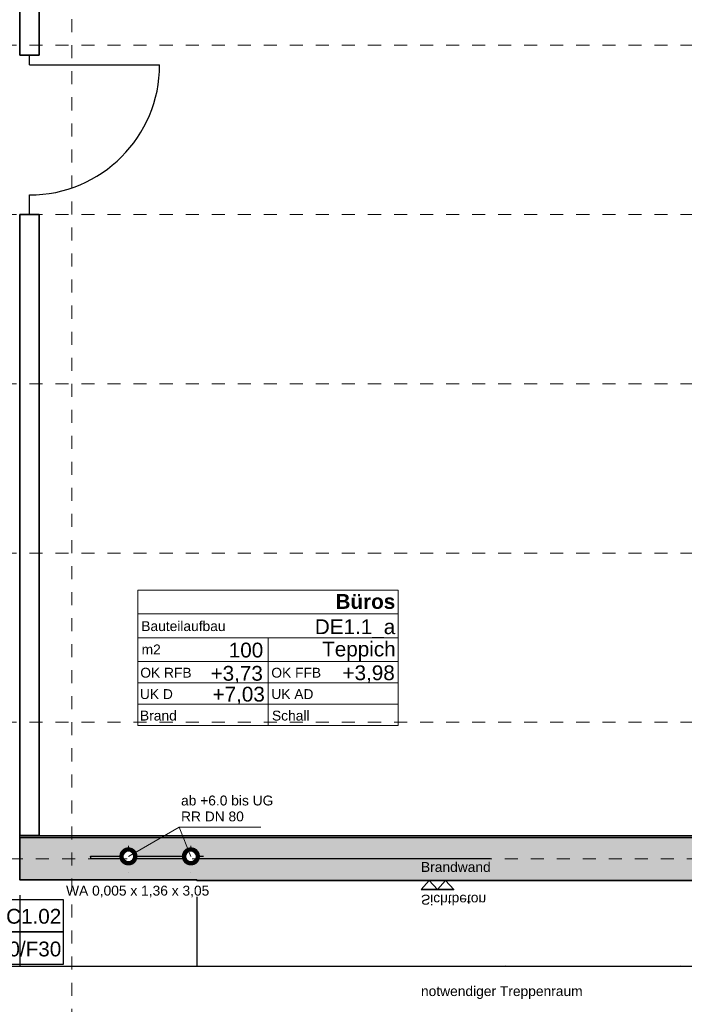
# Model space of a CAD drawing. Header units: metres. Extents: x -13 to 93, y -119 to 25.
# Tile 360 of 656: x 7.25 to 12.35, y -55.37 to -47.8. Entities that reach past the tile are written whole.
import ezdxf
from ezdxf.enums import TextEntityAlignment as Align

# ---------------------------------------------------------------- set-up
doc = ezdxf.new("R2010")
doc.units = ezdxf.units.M
doc.header["$LTSCALE"] = 0.00508
doc.header["$PDMODE"] = 1
doc.header["$PDSIZE"] = -2
doc.linetypes.add('STYLE_05', pattern=[0.19684, 0.069505, -0.127335])
doc.linetypes.add('STYLE_06', pattern=[1.0537, 0.590515, -0.19684, 0.069505, -0.19684])
doc.layers.get('0').update_dxf_attribs({"lineweight": 18})
for name, color, linetype, lineweight in [('3-0-0 DämmgSchraff', 7, 'Continuous', 18), ('3-4-0-1 IW Beton', 7, 'Continuous', 35), ('3-4-0-5 Trennwand', 7, 'Continuous', 35), ('3-4-4 ITüren', 7, 'Continuous', 25), ('3-4-5 IWBekleidungen', 7, 'Continuous', 25), ('3-6-3-2 Dachrinne', 7, 'Continuous', 18), ('4-1-0 AbwasWasserGas', 7, 'Continuous', 18), ('Bemaßung', 7, 'Continuous', 18), ('Bemaßung-Höhenkoten', 7, 'Continuous', 18), ('Keine', 7, 'Continuous', 18), ('Plan-Achse', 1, 'STYLE_06', 18), ('Plan-Achsen-Fassade', 1, 'STYLE_06', 18), ('Plan-Raumstempel', 7, 'Continuous', 13), ('Plan-Text-Hinweis', 7, 'Continuous', 13)]:
    doc.layers.add(name, color=color, linetype=linetype, lineweight=lineweight)
doc.layers.get('0').freeze()
doc.styles.add('Arial', font='ARIAL.TTF')
doc.styles.add('Arial (bold)', font='ARIALBD.TTF')
doc.dimstyles.new('MTZ_200', dxfattribs={"dimtxt": 0.075762, "dimasz": 0.000706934, "dimexe": 0.001, "dimexo": 0.003, "dimgap": 0.0001, "dimtad": 1, "dimdec": 4, "dimzin": 11, "dimtxsty": 'Arial', "dimblk": 'VW_SLASH', "dimcen": 0, "dimdle": 0.001, "dimazin": 0, "dimtfac": 1, "dimtdec": 4, "dimtix": 1, "dimtmove": 0, "dimatfit": 0, "dimldrblk": 'VW_FILLEDARROW', "dimfxl": 0, "dimfrac": 2, "dimtolj": 1, "dimtzin": 11, "dimarcsym": 0})
pattern_1 = [(45, (0, 0), (0.0003175, -0.0003175), [])]
pattern_2 = [(-45, (0, 0), (0.0003175, 0.0003175), [])]

# ---------------------------------------------------------------- blocks, each defined once
blk = doc.blocks.new('TÜR_1.00 in 1.30 Feld')
at = {"layer": '3-4-4 ITüren', "linetype": 'Continuous', "lineweight": 5}
for p in [(0, 0), (1.225, 0)]:
    blk.add_point(p, dxfattribs=at)
blk.add_wipeout([(0.075, 1), (0.1241, 0.9988), (0.173, 0.9952), (0.2217, 0.9892), (0.2701, 0.9808), (0.318, 0.97), (0.3653, 0.9569), (0.4119, 0.9415), (0.4577, 0.9239), (0.5026, 0.904), (0.5464, 0.8819), (0.5891, 0.8577), (0.6306, 0.8315), (0.6707, 0.8032), (0.7094, 0.773), (0.7466, 0.741), (0.7821, 0.7071), (0.816, 0.6716), (0.848, 0.6344), (0.8782, 0.5957), (0.9065, 0.5556), (0.9327, 0.5141), (0.9569, 0.4714), (0.979, 0.4276), (0.9989, 0.3827), (1.0165, 0.3369), (1.0319, 0.2903), (1.045, 0.243), (1.0558, 0.1951), (1.0642, 0.1467), (1.0702, 0.098), (1.0738, 0.0491), (1.075, 0), (0.075, 0)]).dxf.layer = '3-4-4 ITüren'
at = {"layer": '3-4-4 ITüren'}
for p, q in [((0.075, 0), (0.075, 1)), ((0.075, 0), (0, 0)), ((1.225, 0), (1.075, 0))]:
    blk.add_line(p, q, dxfattribs=at)
blk.add_arc((0.075, 0), 1, 0, 90, dxfattribs=at)
blk = doc.blocks.new('*U465')
at = {"layer": 'Plan-Text-Hinweis', "insert": (-0.0635, 0.1857), "char_height": 0.075762, "attachment_point": 1, "line_spacing_factor": 0.970546, "style": 'Arial'}
blk.add_mtext('{\\C7;\\lSichtbeton}', dxfattribs=at)
at = {"color": 7, "linetype": 'Continuous', "lineweight": 35}
blk.add_wipeout([(0.0625, 0.07), (0.125, 0), (0.1875, 0.07)], dxfattribs=at).dxf.layer = 'Bemaßung-Höhenkoten'
at = {"layer": 'Bemaßung-Höhenkoten', "color": 7, "linetype": 'Continuous', "lineweight": 35}
blk.add_lwpolyline([(0.0625, 0.07), (0.125, 0), (0.1875, 0.07)], close=True, dxfattribs=at)
at = {"color": 7, "linetype": 'Continuous', "lineweight": 35}
blk.add_wipeout([(-0.0625, 0.07), (0, 0), (0.0625, 0.07)], dxfattribs=at).dxf.layer = 'Bemaßung-Höhenkoten'
at = {"layer": 'Bemaßung-Höhenkoten', "color": 7, "linetype": 'Continuous', "lineweight": 35}
blk.add_lwpolyline([(-0.0625, 0.07), (0, 0), (0.0625, 0.07)], close=True, dxfattribs=at)
blk = doc.blocks.new('Sichtbeton')
at = {"layer": 'Keine', "color": 7}
blk.add_blockref('*U465', (0, 0), dxfattribs=at)
blk = doc.blocks.new('S_Raumstempel')
at = {"layer": 'Plan-Raumstempel'}
blk.add_line((0.0001, -0.5113), (0.0001, 0.1642), dxfattribs=at)
for points in [[(-0.9999, 0.5293), (1.0001, 0.5293), (1.0001, 0.3467), (-0.9999, 0.3467)], [(-0.9999, 0.3467), (1.0001, 0.3467), (1.0001, 0.1642), (-0.9999, 0.1642)], [(-0.9999, 0.1642), (1.0001, 0.1642), (1.0001, -0.0184), (-0.9999, -0.0184)], [(-0.9999, -0.0184), (1.0001, -0.0184), (1.0001, -0.1827), (-0.9999, -0.1827)], [(-0.9999, -0.1827), (1.0001, -0.1827), (1.0001, -0.347), (-0.9999, -0.347)], [(-0.9999, -0.347), (1.0001, -0.347), (1.0001, -0.5113), (-0.9999, -0.5113)]]:
    blk.add_lwpolyline(points, close=True, dxfattribs=at)
at = {"layer": 'Plan-Raumstempel', "attachment_point": 1, "style": 'Arial'}
for s, insert, char_height, line_spacing_factor in [('{\\C7;\\l }', (-0.5942, 0.4083), 0.11364, 0.966806), ('{\\C7;\\lBauteilaufbau}', (-0.9733, 0.2911), 0.075762, 0.970546), ('{\\C7;\\l m2}', (-1.0001, 0.1119), 0.075762, 0.970546), ('{\\C7;\\lOK RFB}', (-0.981, -0.0667), 0.075762, 0.970546), ('{\\C7;\\lOK FFB}', (0.0255, -0.0667), 0.075762, 0.970546), ('{\\C7;\\lUK D}', (-0.9836, -0.231), 0.075762, 0.970546), ('{\\C7;\\lUK AD}', (0.0255, -0.231), 0.075762, 0.970546), ('{\\C7;\\lBrand}', (-0.983, -0.3961), 0.075762, 0.970546), ('{\\C7;\\lSchall}', (0.0305, -0.3961), 0.075762, 0.970546)]:
    blk.add_mtext(s, dxfattribs=dict(at, insert=insert, char_height=char_height, line_spacing_factor=line_spacing_factor))
at = {"layer": 'Plan-Raumstempel', "style": 'Arial (bold)'}
blk.add_attdef('Raumnummer', text='', height=0.1136, dxfattribs=at).set_placement((-0.9792, 0.4952), align=Align.TOP_LEFT)
at = {"layer": 'Plan-Raumstempel'}
for tag, style, p in [('Raumbezeichnung', 'Arial (bold)', (0.9771, 0.4993)), ('Bauteilaufbau', 'Arial', (0.9771, 0.3054)), ('m2', 'Arial', (-0.0368, 0.1262)), ('Belag', 'Arial', (0.9804, 0.1342)), ('OK_RFB', 'Arial', (-0.0397, -0.0524)), ('OK_FFB', 'Arial', (0.9735, -0.0483)), ('UK_RD', 'Arial', (-0.0245, -0.2126)), ('UK_FD', 'Arial', (0.9709, -0.2126)), ('Brand', 'Arial', (-0.0285, -0.3746)), ('Schall', 'Arial', (0.9709, -0.3767))]:
    blk.add_attdef(tag, text='', height=0.1136, dxfattribs=dict(at, style=style)).set_placement(p, align=Align.TOP_RIGHT)
blk = doc.blocks.new('VW_SLASH')
at = {"color": 0, "linetype": 'ByBlock', "lineweight": -2}
blk.add_line((0, 0), (-1, 0), dxfattribs=at)
at = {"color": 0, "linetype": 'ByBlock', "lineweight": 20}
blk.add_line((0, 0), (0, 0), dxfattribs=at)
blk = doc.blocks.new('*D1172')
at = {"layer": 'Bemaßung', "color": 0, "lineweight": -2}
for p, q in [((0.23, -54.373), (0.23, -55.0761)), ((5.75, -54.6581), (5.75, -55.0761)), ((0.2293, -55.0751), (0.2286, -55.0751)), ((0.23, -55.0751), (5.75, -55.0751)), ((5.7507, -55.0751), (5.7514, -55.0751))]:
    blk.add_line(p, q, dxfattribs=at)
at = {"layer": 'Defpoints', "color": 0, "lineweight": 0}
for p in [(0.23, -54.37), (5.75, -54.6551), (5.75, -55.0751)]:
    blk.add_point(p, dxfattribs=at)
at = {"layer": 'Bemaßung', "color": 0, "lineweight": -2, "xscale": 0.00070693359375, "yscale": 0.00070693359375, "zscale": 0.00070693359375}
blk.add_blockref('VW_SLASH', (0.23, -55.0751), dxfattribs=at)
at = {"layer": 'Bemaßung', "color": 0, "lineweight": -2, "xscale": 0.00070693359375, "yscale": 0.00070693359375, "zscale": 0.00070693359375, "rotation": 180}
blk.add_blockref('VW_SLASH', (5.75, -55.0751), dxfattribs=at)
at = {"layer": 'Bemaßung', "color": 0, "insert": (12.32, -55.0651), "char_height": 0.00227, "attachment_point": 5, "style": 'Arial'}
blk.add_mtext('\\A1;276m', dxfattribs=at)
blk = doc.blocks.new('VW_FILLEDARROW')
at = {"color": 0, "lineweight": -2}
blk.add_solid([(0, 0), (0, 0), (0, 0)], dxfattribs=at)
blk = doc.blocks.new('*D1189')
at = {"layer": 'Bemaßung', "color": 0, "lineweight": -2}
for p, q in [((7.25, -54.5281), (7.25, -55.0761)), ((5.75, -54.6581), (5.75, -55.0761)), ((5.7507, -55.0751), (6.6171, -55.0751)), ((7.2493, -55.0751), (6.6429, -55.0751))]:
    blk.add_line(p, q, dxfattribs=at)
at = {"layer": 'Defpoints', "color": 0, "lineweight": 0}
for p in [(7.25, -54.5251), (5.75, -54.6551), (5.75, -55.0751)]:
    blk.add_point(p, dxfattribs=at)
at = {"layer": 'Bemaßung', "color": 0, "lineweight": -2, "xscale": 0.00070693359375, "yscale": 0.00070693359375, "zscale": 0.00070693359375, "rotation": 180}
blk.add_blockref('VW_SLASH', (5.75, -55.0751), dxfattribs=at)
at = {"layer": 'Bemaßung', "color": 0, "lineweight": -2, "xscale": 0.00070693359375, "yscale": 0.00070693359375, "zscale": 0.00070693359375}
blk.add_blockref('VW_SLASH', (7.25, -55.0751), dxfattribs=at)
at = {"layer": 'Bemaßung', "color": 0, "insert": (6.63, -55.0651), "char_height": 0.00227, "attachment_point": 5, "style": 'Arial'}
blk.add_mtext('\\A1;75m', dxfattribs=at)
blk = doc.blocks.new('*D1202')
at = {"layer": 'Bemaßung', "color": 0, "lineweight": -2}
for p, q in [((7.25, -54.5413), (7.25, -55.0761)), ((8.61, -54.5413), (8.61, -55.0761)), ((8.6093, -55.0751), (7.2507, -55.0751))]:
    blk.add_line(p, q, dxfattribs=at)
at = {"layer": 'Defpoints', "color": 0, "lineweight": 0}
for p in [(7.25, -54.5383), (8.61, -54.5383), (7.25, -55.0751)]:
    blk.add_point(p, dxfattribs=at)
at = {"layer": 'Bemaßung', "color": 0, "lineweight": -2, "xscale": 0.00070693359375, "yscale": 0.00070693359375, "zscale": 0.00070693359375, "rotation": 180}
blk.add_blockref('VW_SLASH', (7.25, -55.0751), dxfattribs=at)
at = {"layer": 'Bemaßung', "color": 0, "lineweight": -2, "xscale": 0.00070693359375, "yscale": 0.00070693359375, "zscale": 0.00070693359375}
blk.add_blockref('VW_SLASH', (8.61, -55.0751), dxfattribs=at)
at = {"layer": 'Bemaßung', "color": 0, "insert": (7.93, -55.0689), "char_height": 0.00227, "attachment_point": 5, "style": 'Arial'}
blk.add_mtext('\\A1;68m', dxfattribs=at)
blk = doc.blocks.new('S_Türnr')
at = {"layer": 'Plan-Text-Hinweis', "color": 7, "linetype": 'Continuous', "lineweight": 25}
for points in [[(-0.4, 0.25), (0.4, 0.25), (0.4, 0), (-0.4, 0)], [(-0.4, 0), (0.4, 0), (0.4, -0.25), (-0.4, -0.25)]]:
    blk.add_lwpolyline(points, close=True, dxfattribs=at)
at = {"layer": 'Keine', "color": 0, "flags": 1}
blk.add_attdef('Plannummer', (-0.4, -0.4546), '', height=0.1136, dxfattribs=at)
at = {"layer": 'Plan-Raumstempel', "color": 7, "style": 'Arial'}
for tag, p in [('Türnummer', (0.3857, 0.1768)), ('Brand', (0.3857, -0.0745))]:
    blk.add_attdef(tag, text='', height=0.1136, dxfattribs=at).set_placement(p, align=Align.TOP_RIGHT)
blk = doc.blocks.new('*D1285')
at = {"layer": 'Bemaßung', "color": 0, "lineweight": -2}
for p, q in [((8.61, -55.0721), (8.61, -55.0741)), ((13.3443, -55.0751), (8.6107, -55.0751)), ((13.345, -55.0721), (13.345, -55.0741))]:
    blk.add_line(p, q, dxfattribs=at)
at = {"layer": 'Defpoints', "color": 0, "lineweight": 0}
for p in [(8.61, -55.0751), (8.61, -55.0751), (13.345, -55.0751)]:
    blk.add_point(p, dxfattribs=at)
at = {"layer": 'Bemaßung', "color": 0, "lineweight": -2, "xscale": 0.00070693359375, "yscale": 0.00070693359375, "zscale": 0.00070693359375, "rotation": 180}
blk.add_blockref('VW_SLASH', (8.61, -55.0751), dxfattribs=at)
at = {"layer": 'Bemaßung', "color": 0, "lineweight": -2, "xscale": 0.00070693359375, "yscale": 0.00070693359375, "zscale": 0.00070693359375}
blk.add_blockref('VW_SLASH', (13.345, -55.0751), dxfattribs=at)
at = {"layer": 'Bemaßung', "color": 0, "insert": (10.9775, -55.0687), "char_height": 0.002273, "attachment_point": 5, "style": 'Arial'}
blk.add_mtext('\\A1;236,75m', dxfattribs=at)
blk = doc.blocks.new('*D1303')
at = {"layer": 'Bemaßung', "color": 0, "lineweight": -2}
for p, q in [((8.662, -54.23), (7.794, -54.23)), ((10.867, -54.25), (7.794, -54.25)), ((7.795, -54.2293), (7.795, -54.2286)), ((7.795, -54.23), (7.795, -54.25)), ((7.795, -54.2507), (7.795, -54.2514))]:
    blk.add_line(p, q, dxfattribs=at)
at = {"layer": 'Defpoints', "color": 0, "lineweight": 0}
for p in [(7.795, -54.25), (8.665, -54.23), (10.87, -54.25)]:
    blk.add_point(p, dxfattribs=at)
at = {"layer": 'Bemaßung', "color": 0, "lineweight": -2, "xscale": 0.00070693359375, "yscale": 0.00070693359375, "zscale": 0.00070693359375}
for p, rotation in [((7.795, -54.23), 270), ((7.795, -54.25), 90)]:
    blk.add_blockref('VW_SLASH', p, dxfattribs=dict(at, rotation=rotation))
at = {"layer": 'Bemaßung', "color": 0, "insert": (7.79, -54.25), "char_height": 0.00253, "attachment_point": 5, "rotation": 90, "style": 'Arial'}
blk.add_mtext('\\A1;1m', dxfattribs=at)

msp = doc.modelspace()

# ---------------------------------------------------------------- hatches: boundary and pattern name
at = {"layer": '3-4-0-1 IW Beton', "linetype": 'Continuous', "lineweight": 0}
msp.add_hatch(color=255, dxfattribs=at).paths.add_polyline_path([(13.34496218, -54.34500793), (13.5150206, -54.34499129), (13.5149794, -54.08498336), (7.25, -54.085), (7.25, -54.41), (8.61, -54.41), (8.61, -54.415), (13.34500338, -54.415)])
at = {"layer": '3-4-0-1 IW Beton', "linetype": 'Continuous', "lineweight": 13}
h = msp.add_hatch(dxfattribs=at)
h.set_pattern_fill('STAHLBETON_1_50', style=0, pattern_type=2)
h.set_pattern_definition([(45, (0, 0), (0.0032, 0), []), (45, (0.0016, 0), (0.0032, 0), [0.0012, -0.0012])])
h.paths.add_polyline_path([(13.34496218, -54.34500793), (13.5150206, -54.34499129), (13.5149794, -54.08498336), (7.25, -54.085), (7.25, -54.41), (8.61, -54.41), (8.61, -54.415), (13.34500338, -54.415)])

# ---------------------------------------------------------------- linework, layer by layer
at = {"layer": '3-4-0-1 IW Beton'}
msp.add_lwpolyline([(13.34496218, -54.34500793), (13.5150206, -54.34499129), (13.5149794, -54.08498336), (7.25, -54.085), (7.25, -54.41), (8.61, -54.41), (8.61, -54.415), (13.34500338, -54.415)], close=True, dxfattribs=at)
at = {"layer": '3-4-0-5 Trennwand'}
for p, q in [((7.25, -46.9), (7.25, -48.075)), ((7.4, -46.9), (7.4, -48.075)), ((7.25, -48.075), (7.4, -48.075)), ((7.25, -49.3), (7.25, -54.07)), ((7.25, -49.3), (7.4, -49.3)), ((7.4, -49.3), (7.4, -54.07)), ((7.25, -54.07), (7.4, -54.07))]:
    msp.add_line(p, q, dxfattribs=at)
at = {"layer": '3-4-5 IWBekleidungen', "color": 7, "linetype": 'Continuous'}
msp.add_lwpolyline([(7.25, -54.07), (13.475, -54.07), (13.475, -54.085), (7.25, -54.085)], close=True, dxfattribs=at)
at = {"layer": 'Plan-Achsen-Fassade', "color": 9}
for p, q in [((-0.475, -48), (13.475, -48)), ((-0.475, -49.3), (13.475, -49.3)), ((-0.475, -50.6), (13.475, -50.6)), ((-0.475, -51.9), (13.475, -51.9)), ((-0.475, -53.2), (13.475, -53.2))]:
    msp.add_line(p, q, dxfattribs=at)
at = {"layer": 'Plan-Text-Hinweis', "color": 7, "linetype": 'Continuous'}
msp.add_line((8.475, -54.0048334), (9.10085469, -54.0048334), dxfattribs=at)

# ---------------------------------------------------------------- block references
at = {"layer": 'Plan-Raumstempel', "color": 7}
msp.add_blockref('S_Raumstempel', (9.15715798, -52.71461684), dxfattribs=at).add_auto_attribs({'Belag': 'Teppich', 'm2': '100', 'OK_RFB': '+3,73', 'OK_FFB': '+3,98', 'UK_RD': '+7,03', 'Raumbezeichnung': 'Büros', 'Bauteilaufbau': 'DE1.1_a'})
at = {"layer": 'Plan-Text-Hinweis', "color": 7}
msp.add_blockref('S_Türnr', (7.18349938, -54.81), dxfattribs=at).add_auto_attribs({'Türnummer': 'C1.02', 'Brand': 'T30/F30'})

# ---------------------------------------------------------------- texts
at = {"layer": 'Plan-Text-Hinweis', "color": 7, "char_height": 0.0757622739, "attachment_point": 1, "line_spacing_factor": 0.967741, "style": 'Arial'}
for s, insert in [('ab +6.0 bis UG \\PRR DN 80', (8.48922917, -53.76294661)), ('notwendiger Treppenraum', (10.33209156, -55.2269283))]:
    msp.add_mtext(s, dxfattribs=dict(at, insert=insert))
at = {"layer": 'Plan-Text-Hinweis', "char_height": 0.0757622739, "attachment_point": 1, "line_spacing_factor": 0.967741, "style": 'Arial'}
for s, insert in [('{\\C7;\\lBrandwand}', (10.33209156, -54.27342025)), ('{\\C7;\\l       }', (8.6, -55.34054606))]:
    msp.add_mtext(s, dxfattribs=dict(at, insert=insert))
at = {"layer": 'Plan-Text-Hinweis', "insert": (7.60604485, -54.45522497), "char_height": 0.0757622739, "width": 1.099608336, "attachment_point": 1, "line_spacing_factor": 0.967741, "style": 'Arial'}
msp.add_mtext('{\\C7;\\lWA 0,005 x 1,36 x 3,05}', dxfattribs=at)

# ---------------------------------------------------------------- dimensions: what is measured, and where the dimension line sits
at = {"layer": 'Bemaßung'}
dim = msp.add_linear_dim(base=(5.75, -55.0751004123), p1=(7.25, -54.5251004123), p2=(5.75, -54.6551004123), dimstyle='MTZ_200', override={"dimtxt": 0.002273, "dimgap": 0.01, "dimdec": 8, "dimlfac": 50, "dimpost": '<>m', "dimtxsty": 'Arial', "dimtmove": 2}, dxfattribs=at)
dim.commit()
dim.dimension.update_dxf_attribs({"geometry": '*D1189', "text_midpoint": (6.63, -55.0651004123), "dimtype": 160})
dim = msp.add_linear_dim(base=(7.25, -55.0751004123), p1=(8.61, -54.5383420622), p2=(7.25, -54.5383420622), dimstyle='MTZ_200', override={"dimtxt": 0.002273, "dimgap": 0.005, "dimdec": 8, "dimlfac": 50, "dimpost": '<>m', "dimtxsty": 'Arial', "dimtmove": 2}, dxfattribs=at)
dim.commit()
dim.dimension.update_dxf_attribs({"geometry": '*D1202', "text_midpoint": (7.93, -55.0689399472)})
at = {"layer": 'Bemaßung', "color": 7}
dim = msp.add_linear_dim(base=(8.61, -55.0751004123), p1=(13.345, -55.0751004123), p2=(8.61, -55.0751004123), dimstyle='MTZ_200', override={"dimtxt": 0.002273, "dimgap": 0.005, "dimdec": 8, "dimlfac": 50, "dimpost": '<>m', "dimtxsty": 'Arial', "dimtmove": 2}, dxfattribs=at)
dim.commit()
dim.dimension.update_dxf_attribs({"geometry": '*D1285', "text_midpoint": (10.9775, -55.0687345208)})

# ---------------------------------------------------------------- next in the draw order: block references
at = {"layer": '3-4-4 ITüren', "color": 7, "rotation": -90}
msp.add_blockref('TÜR_1.00 in 1.30 Feld', (7.325, -48.075), dxfattribs=at)
at = {"layer": 'Plan-Text-Hinweis', "color": 7, "xscale": -1, "rotation": 180}
msp.add_blockref('Sichtbeton', (10.39560858, -54.415), dxfattribs=at)

# ---------------------------------------------------------------- next in the draw order: wipeouts: each hides what was drawn before it
msp.add_wipeout([(8.13314815, -54.27366642), (8.1237041, -54.28222062), (8.11277267, -54.28876801), (8.10077396, -54.29305698), (8.08816906, -54.2949227), (8.07544238, -54.29429348), (8.06308299, -54.2911935), (8.05156586, -54.28574189), (8.04133358, -54.27814815), (8.03277938, -54.2687041), (8.02623199, -54.25777267), (8.02194302, -54.24577396), (8.0200773, -54.23316906), (8.02070652, -54.22044238), (8.0238065, -54.20808299), (8.02925811, -54.19656586), (8.03685185, -54.18633358), (8.0462959, -54.17777938), (8.05722733, -54.17123199), (8.06922604, -54.16694302), (8.08183094, -54.1650773), (8.09455762, -54.16570652), (8.10691701, -54.1688065), (8.11843414, -54.17425811), (8.12866642, -54.18185185), (8.13722062, -54.1912959), (8.14376801, -54.20222733), (8.14805698, -54.21422604), (8.1499227, -54.22683094), (8.14929348, -54.23955762), (8.1461935, -54.25191701), (8.14074189, -54.26343414)]).dxf.layer = '3-0-0 DämmgSchraff'

# ---------------------------------------------------------------- next in the draw order: hatches: boundary and pattern name
at = {"layer": '3-0-0 DämmgSchraff', "linetype": 'Continuous', "lineweight": 5}
h = msp.add_hatch(dxfattribs=at)
h.set_pattern_fill('D_MMUNG_1_50', style=0, pattern_type=2)
h.set_pattern_definition(pattern_1)
edge = h.paths.add_edge_path()
edge.add_arc((8.085, -54.23), 0.065, 0, 360, ccw=False)
at = {"layer": '3-0-0 DämmgSchraff', "linetype": 'Continuous', "lineweight": 13}
h = msp.add_hatch(dxfattribs=at)
h.set_pattern_fill('D_MMUNG_1_50-1', style=0, pattern_type=2)
h.set_pattern_definition(pattern_2)
edge = h.paths.add_edge_path()
edge.add_arc((8.085, -54.23), 0.065, 0, 360, ccw=False)

# ---------------------------------------------------------------- next in the draw order: linework, layer by layer
at = {"layer": '3-0-0 DämmgSchraff'}
msp.add_circle((8.085, -54.23), 0.065, dxfattribs=at)
at = {"layer": '3-6-3-2 Dachrinne', "color": 7, "linetype": 'STYLE_05'}
for p, q in [((8.085, -54.15), (8.085, -54.35)), ((7.985, -54.23), (8.185, -54.23))]:
    msp.add_line(p, q, dxfattribs=at)
at = {"layer": 'Plan-Achse'}
msp.add_line((7.65, -118.5), (7.65, 6.75), dxfattribs=at)

# ---------------------------------------------------------------- next in the draw order: dimensions: what is measured, and where the dimension line sits
at = {"layer": 'Bemaßung', "color": 7}
dim = msp.add_linear_dim(base=(7.795, -54.25), p1=(8.665, -54.23), p2=(10.87, -54.25), angle=90, dimstyle='MTZ_200', override={"dimtxt": 0.002525, "dimgap": 0.005, "dimdec": 8, "dimlfac": 50, "dimpost": '<>m', "dimtxsty": 'Arial', "dimtix": 0, "dimtmove": 2}, dxfattribs=at)
dim.commit()
dim.dimension.update_dxf_attribs({"geometry": '*D1303', "text_midpoint": (7.79, -54.25), "dimtype": 160})
at = {"layer": 'Bemaßung'}
dim = msp.add_linear_dim(base=(5.75, -55.0751004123), p1=(0.23, -54.37), p2=(5.75, -54.6551004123), dimstyle='MTZ_200', override={"dimtxt": 0.002273, "dimgap": 0.01, "dimdec": 8, "dimlfac": 50, "dimpost": '<>m', "dimtxsty": 'Arial', "dimtix": 0, "dimtmove": 2}, dxfattribs=at)
dim.commit()
dim.dimension.update_dxf_attribs({"geometry": '*D1172', "text_midpoint": (12.32, -55.0651004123), "dimtype": 160})

# ---------------------------------------------------------------- next in the draw order: wipeouts: each hides what was drawn before it
for points, layer in [([(8.61314815, -54.27366642), (8.6037041, -54.28222062), (8.59277267, -54.28876801), (8.58077396, -54.29305698), (8.56816906, -54.2949227), (8.55544238, -54.29429348), (8.54308299, -54.2911935), (8.53156586, -54.28574189), (8.52133358, -54.27814815), (8.51277938, -54.2687041), (8.50623199, -54.25777267), (8.50194302, -54.24577396), (8.5000773, -54.23316906), (8.50070652, -54.22044238), (8.5038065, -54.20808299), (8.50925811, -54.19656586), (8.51685185, -54.18633358), (8.5262959, -54.17777938), (8.53722733, -54.17123199), (8.54922604, -54.16694302), (8.56183094, -54.1650773), (8.57455762, -54.16570652), (8.58691701, -54.1688065), (8.59843414, -54.17425811), (8.60866642, -54.18185185), (8.61722062, -54.1912959), (8.62376801, -54.20222733), (8.62805698, -54.21422604), (8.6299227, -54.22683094), (8.62929348, -54.23955762), (8.6261935, -54.25191701), (8.62074189, -54.26343414)], '3-0-0 DämmgSchraff'), ([(8.11462963, -54.25687164), (8.10881791, -54.26213576), (8.10209088, -54.26616493), (8.09470705, -54.26880429), (8.08695019, -54.26995243), (8.07911839, -54.26956522), (8.07151261, -54.26765754), (8.06442514, -54.2643027), (8.05812836, -54.25962963), (8.05286424, -54.25381791), (8.04883507, -54.24709088), (8.04619571, -54.23970705), (8.04504757, -54.23195019), (8.04543478, -54.22411839), (8.04734246, -54.21651261), (8.0506973, -54.20942514), (8.05537037, -54.20312836), (8.06118209, -54.19786424), (8.06790912, -54.19383507), (8.07529295, -54.19119571), (8.08304981, -54.19004757), (8.09088161, -54.19043478), (8.09848739, -54.19234246), (8.10557486, -54.1956973), (8.11187164, -54.20037037), (8.11713576, -54.20618209), (8.12116493, -54.21290912), (8.12380429, -54.22029295), (8.12495243, -54.22804981), (8.12456522, -54.23588161), (8.12265754, -54.24348739), (8.1193027, -54.25057486)], '4-1-0 AbwasWasserGas')]:
    msp.add_wipeout(points).dxf.layer = layer

# ---------------------------------------------------------------- next in the draw order: hatches: boundary and pattern name
at = {"layer": '3-0-0 DämmgSchraff', "linetype": 'Continuous', "lineweight": 5}
h = msp.add_hatch(dxfattribs=at)
h.set_pattern_fill('D_MMUNG_1_50', style=0, pattern_type=2)
h.set_pattern_definition(pattern_1)
edge = h.paths.add_edge_path()
edge.add_arc((8.565, -54.23), 0.065, 0, 360, ccw=False)
at = {"layer": '3-0-0 DämmgSchraff', "linetype": 'Continuous', "lineweight": 13}
h = msp.add_hatch(dxfattribs=at)
h.set_pattern_fill('D_MMUNG_1_50-1', style=0, pattern_type=2)
h.set_pattern_definition(pattern_2)
edge = h.paths.add_edge_path()
edge.add_arc((8.565, -54.23), 0.065, 0, 360, ccw=False)

# ---------------------------------------------------------------- next in the draw order: linework, layer by layer
at = {"layer": '3-0-0 DämmgSchraff'}
msp.add_circle((8.565, -54.23), 0.065, dxfattribs=at)
at = {"layer": '3-6-3-2 Dachrinne', "color": 7, "linetype": 'STYLE_05'}
for p, q in [((8.565, -54.15), (8.565, -54.35)), ((8.465, -54.23), (8.665, -54.23))]:
    msp.add_line(p, q, dxfattribs=at)
at = {"layer": '4-1-0 AbwasWasserGas'}
msp.add_circle((8.085, -54.23), 0.04, dxfattribs=at)
at = {"layer": 'Plan-Text-Hinweis', "color": 7, "linetype": 'Continuous'}
msp.add_line((8.085, -54.23), (8.475, -54.0048334), dxfattribs=at)

# ---------------------------------------------------------------- next in the draw order: wipeouts: each hides what was drawn before it
msp.add_wipeout([(8.59462963, -54.25687164), (8.58881791, -54.26213576), (8.58209088, -54.26616493), (8.57470705, -54.26880429), (8.56695019, -54.26995243), (8.55911839, -54.26956522), (8.55151261, -54.26765754), (8.54442514, -54.2643027), (8.53812836, -54.25962963), (8.53286424, -54.25381791), (8.52883507, -54.24709088), (8.52619571, -54.23970705), (8.52504757, -54.23195019), (8.52543478, -54.22411839), (8.52734246, -54.21651261), (8.5306973, -54.20942514), (8.53537037, -54.20312836), (8.54118209, -54.19786424), (8.54790912, -54.19383507), (8.55529295, -54.19119571), (8.56304981, -54.19004757), (8.57088161, -54.19043478), (8.57848739, -54.19234246), (8.58557486, -54.1956973), (8.59187164, -54.20037037), (8.59713576, -54.20618209), (8.60116493, -54.21290912), (8.60380429, -54.22029295), (8.60495243, -54.22804981), (8.60456522, -54.23588161), (8.60265754, -54.24348739), (8.5993027, -54.25057486)]).dxf.layer = '4-1-0 AbwasWasserGas'

# ---------------------------------------------------------------- next in the draw order: linework, layer by layer
at = {"layer": '4-1-0 AbwasWasserGas'}
msp.add_circle((8.565, -54.23), 0.04, dxfattribs=at)
at = {"layer": 'Plan-Achse'}
msp.add_line((-9.42493716, -54.25), (50.475, -54.25), dxfattribs=at)
at = {"layer": 'Plan-Text-Hinweis', "color": 7, "linetype": 'Continuous'}
msp.add_line((8.565, -54.23), (8.475, -54.0048334), dxfattribs=at)

doc.saveas('drawing.dxf')
